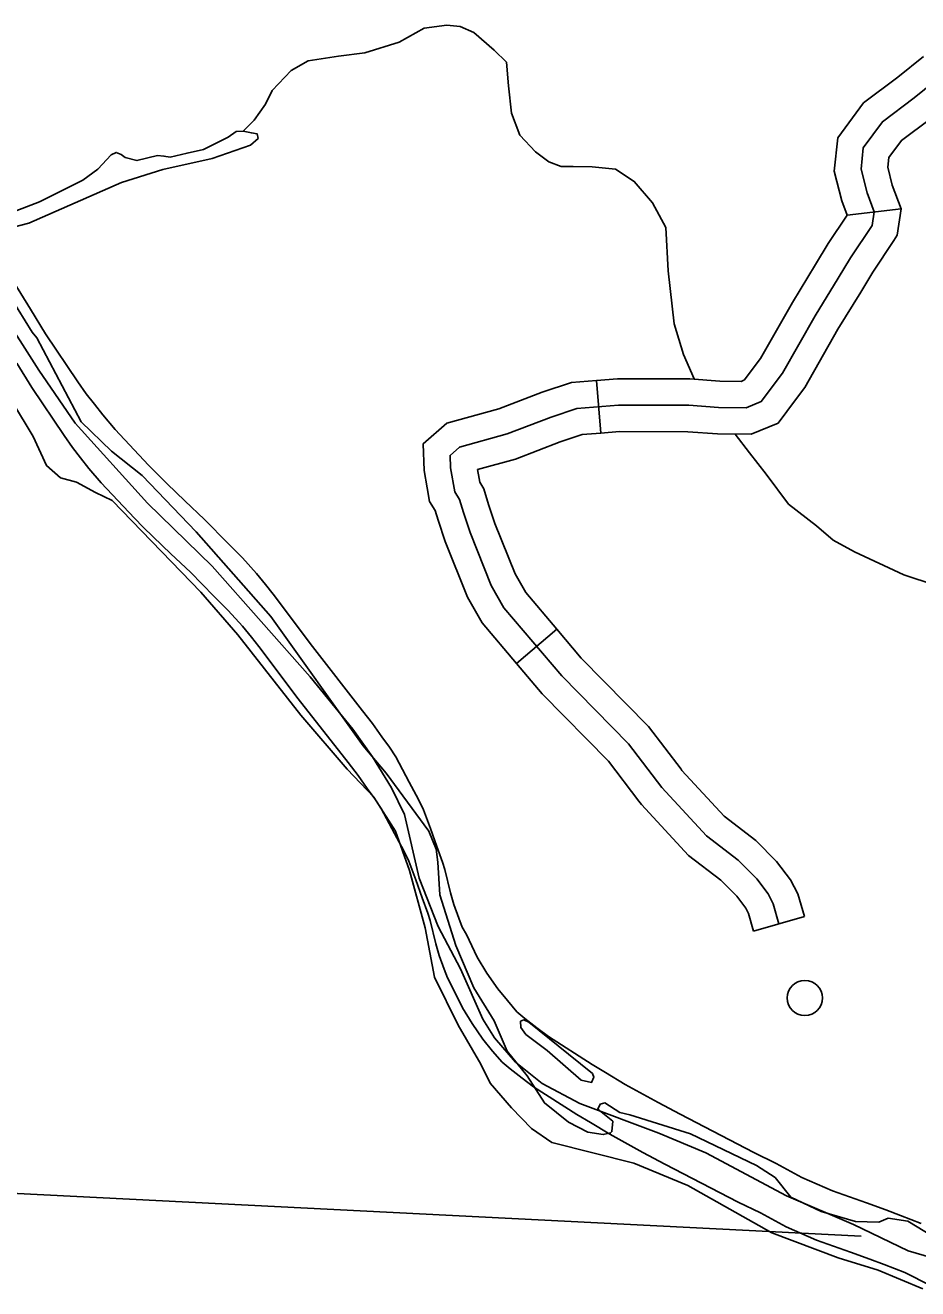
# Model space of a CAD drawing. Extents: x 653372 to 905732, y 627442 to 787275.
# Drawn here: x 830430 to 832954, y 704806 to 708378 of the extents above; entities that cross this region are included whole.
import ezdxf

# ---------------------------------------------------------------- set-up
doc = ezdxf.new("R2010")
doc.units = 0
for name, color, linetype in [('Level 2', 7, 'Continuous'), ('Level 35', 7, 'Continuous'), ('Level 4', 7, 'Continuous'), ('Level 45', 7, 'Continuous'), ('Level 56', 7, 'Continuous')]:
    doc.layers.add(name, color=color, linetype=linetype)

msp = doc.modelspace()

# ---------------------------------------------------------------- linework, layer by layer
at = {"layer": 'Level 2'}
for points in [[(830397.9, 707652.3), (830444.8, 707575.5), (830487.5, 707506.4), (830578.6, 707369.9), (830602.3, 707336.5), (830625.5, 707307.1), (830649.2, 707276.5), (830684.2, 707235.9), (830778.1, 707134.9), (830802.6, 707110.1), (830831.6, 707082.2), (830881.7, 707033.6), (830937, 706981.4), (831003.8, 706913.4), (831044.4, 706872.6), (831084.4, 706827.8), (831109.8, 706797.1), (831130.8, 706770.1), (831242.4, 706621.6), (831383.9, 706440.1), (831412.4, 706404), (831438.2, 706366.5), (831459.7, 706337.1), (831477.8, 706309.6), (831515.8, 706238.4), (831541.9, 706189.4), (831556.5, 706159.7), (831576.2, 706107.5), (831594.1, 706056.4), (831610, 706012.3), (831616.3, 705991.4), (831632.7, 705925.5), (831642, 705891.9), (831655.7, 705853.6), (831665.9, 705828.6), (831677.3, 705807), (831708.1, 705743.5), (831735.4, 705698.5), (831766.2, 705654), (831793.3, 705620.4), (831820.5, 705589.2), (831842.8, 705569.6), (831877, 705543.3), (831909.7, 705519.1), (832032.8, 705439.9), (832071.2, 705416.9), (832126, 705383.6), (832220.1, 705332.1), (832282.2, 705299.2), (832490.6, 705190.8), (832553.3, 705160.2), (832626.2, 705120.7), (832712.8, 705082.5), (832809.3, 705048.6), (832863.8, 705028.6), (832905.2, 705013), (832963.6, 704990)], [(830406.3, 707422.7), (830448.9, 707354), (830539.8, 707218.2), (830563.4, 707185), (830586.5, 707155.7), (830610.2, 707125.3), (830645.1, 707084.9), (830738.7, 706984.4), (830763.1, 706959.7), (830792, 706932), (830842, 706883.7), (830897.1, 706831.8), (830963.7, 706764.2), (831004.2, 706723.6), (831044, 706679), (831069.4, 706648.5), (831090.4, 706621.7), (831201.6, 706473.9), (831342.8, 706293.4), (831371.2, 706257.5), (831397, 706220.2), (831418.4, 706191), (831436.5, 706163.6), (831474.4, 706092.8), (831500.4, 706044), (831515, 706014.4), (831534.6, 705962.4), (831552.6, 705911.6), (831568.4, 705867.7), (831574.7, 705847), (831591.1, 705781.3), (831600.4, 705747.9), (831614.2, 705709.8), (831624.3, 705684.9), (831635.7, 705663.4), (831666.4, 705600.2), (831693.7, 705555.5), (831724.4, 705511.1), (831751.4, 705477.8), (831778.5, 705446.7), (831800.8, 705427.2), (831834.9, 705401.1), (831867.5, 705377), (831990.1, 705298.3), (832028.3, 705275.5), (832083, 705242.4), (832176.7, 705191.2), (832238.6, 705158.5), (832446.2, 705050.8), (832508.8, 705020.4), (832581.3, 704981.2), (832667.6, 704943.3), (832763.7, 704909.6), (832818, 704889.8), (832859.3, 704874.3), (832917.4, 704851.5), (832989.5, 704814.6)]]:
    msp.add_lwpolyline(points, dxfattribs=at)
at = {"layer": 'Level 35'}
for points in [[(831046.4, 708079.2), (831077.5, 708110.2), (831109.5, 708155.3), (831128.1, 708194.2), (831182.2, 708250.3), (831230.3, 708278.3), (831315.8, 708290.7), (831390.2, 708300.2), (831487.4, 708330.6), (831558.2, 708370.1), (831622.4, 708378.5), (831660.3, 708374.9), (831698.6, 708358.4), (831756, 708308.1), (831790.8, 708273.8), (831796.5, 708207.1), (831804.6, 708130.1), (831828.4, 708068), (831873, 708020.6), (831910.5, 707992.8), (831945.6, 707978.9), (831979.3, 707979.2), (832033, 707978.6), (832099.3, 707971.6), (832152, 707936.8), (832204, 707876.4), (832241.8, 707806.3), (832247.8, 707684.5), (832264.9, 707533.8), (832291, 707447.2), (832322, 707378.4)], [(830439.8, 707818.8), (830702.4, 707934.1), (830818.6, 707970.4), (830958.8, 708002), (831067.3, 708039.8), (831088.3, 708058.4), (831086.1, 708071.3), (831069.6, 708074.3), (831046.4, 708079.2), (831026.2, 708078.1), (831004, 708062.1), (830933.9, 708027), (830887.7, 708017), (830840, 708005.6), (830822.2, 708008.7), (830804.4, 708010.5), (830745.7, 707995.9), (830712.7, 708004.5), (830701.2, 708013.5), (830686.9, 708018.8), (830673, 708011.7), (830635.7, 707971.6), (830592.6, 707940.9), (830470.7, 707879.4)], [(830270.5, 707803.2), (830470.7, 707879.4)], [(830439.8, 707818.8), (830305.8, 707784.3)], [(830259.2, 707730.1), (830468.7, 707403), (830571.4, 707253.5)], [(830390.6, 707607.1), (830449.2, 707510.7), (830463.2, 707494.3), (830588.4, 707257.4), (830674.2, 707173.8), (830760.6, 707105.8), (830913.7, 706945.8), (831124, 706706.5), (831385.2, 706341.1), (831450.7, 706263.8), (831571.3, 706099.3), (831591.9, 706048.5), (831596.9, 706011.6), (831602.8, 705919.3), (831647.6, 705776.3), (831698.6, 705656.3), (831755.7, 705562.9), (831792.6, 705477.5), (831849.4, 705408), (831898.4, 705331.1), (831965.9, 705276.7), (832021.3, 705248.2), (832064.6, 705241.9), (832085.2, 705246.4), (832089.2, 705250.1), (832091.3, 705279.5), (832048.8, 705314), (832055.6, 705327.9), (832068.5, 705331.4), (832111.1, 705303.9), (832140, 705297.5), (832311.5, 705243.7), (832498, 705154.7), (832550.7, 705119.9), (832595.2, 705064.8), (832681, 705024), (832777.4, 704995.6), (832843.8, 704993.7), (832869.8, 705005.7), (832925.8, 704996.4), (833060.7, 704915.3)], [(830452, 707215.7), (830394, 707313)], [(830571.4, 707253.5), (830775.9, 707026.8), (830958.8, 706848.9), (831235.8, 706535.8), (831356.5, 706387.8), (831412.3, 706310), (831465.7, 706222.1), (831502.5, 706146.8), (831544.2, 705967.1), (831597.2, 705830.2), (831660.7, 705710), (831723.5, 705567.7), (831757, 705515.6), (831816, 705446.7), (831891.3, 705386.3), (831997.8, 705329.9), (832221.5, 705246.1), (832355, 705189.9), (832582.7, 705068.8), (832772.5, 704987.9), (832926.4, 704913.2), (833069.4, 704871.8)], [(832968.4, 704805.8), (832842, 704858.1), (832729, 704893.5), (832541.1, 704964), (832303.2, 705097.6), (832151.1, 705160.9), (831919.4, 705219.2), (831861.8, 705259.2), (831804.6, 705317.2), (831745, 705386.8), (831718.6, 705440.6), (831654.5, 705551.4), (831587.6, 705686.9), (831560.9, 705825.9), (831516.9, 705988.4), (831476.6, 706099.7), (831415.5, 706196.1), (831340.1, 706275.2), (831209.7, 706427.6), (831031.1, 706654.7), (830926.6, 706775.6), (830675.7, 707034.4), (830628.9, 707057.2), (830574.9, 707086.2), (830529.6, 707099), (830489.9, 707133.2), (830452, 707215.7)], [(832437.1, 707222.4), (832478.2, 707169.3), (832525.3, 707109.1), (832588.7, 707024.6), (832667.9, 706962.7), (832714.6, 706922.2), (832774.5, 706889.5), (832914.1, 706824.4), (833088.8, 706767), (833125.7, 706764.4), (833173.5, 706756.1)], [(831965.9, 705469.3), (831854.4, 705559.8), (831839.6, 705566.3), (831830.5, 705562.5)], [(831830.5, 705562.5), (831831, 705544.5), (831845.4, 705525), (831906.1, 705479.1), (832001.7, 705396), (832031.6, 705389.1), (832038, 705403.9), (832034.3, 705414.1), (831965.9, 705469.3)]]:
    msp.add_lwpolyline(points, dxfattribs=at)
at = {"layer": 'Level 4'}
msp.add_lwpolyline([(832793.5, 704954.2), (830314, 705079.8), (830027.2, 705094.3), (827819.1, 705189.6)], dxfattribs=at)
at = {"layer": 'Level 45'}
for p, q in [((832907.2, 707859.4), (832754.4, 707841.5)), ((832057.2, 707225.5), (832045.3, 707374.3)), ((831933.4, 706670.5), (831819.4, 706573.9)), ((832633.2, 705858.2), (832489.6, 705817))]:
    msp.add_line(p, q, dxfattribs=at)
for points in [[(832561.4, 705837.6), (832545.1, 705894.4), (832531, 705922), (832498.3, 705964.8), (832446.3, 706017.5), (832356.2, 706086.7), (832229.7, 706223.4), (832136.1, 706346.4), (831947.2, 706538.7), (831783.8, 706731.5), (831747.7, 706794.4), (831687.7, 706944.4), (831668.9, 707001.2), (831658.4, 707037.2), (831644.6, 707059.3), (831632.5, 707127.5), (831631.3, 707162.1), (831658.4, 707185.6), (831792.9, 707222.9), (831917.1, 707270.5), (831989.4, 707295), (832107.3, 707304.4), (832306.9, 707303.8), (832390.6, 707297.6), (832468.6, 707296.7), (832511.3, 707314.7), (832571.6, 707395.2), (832663.8, 707557), (832728.7, 707663), (832763.6, 707720.9), (832824.6, 707812.1), (832830.5, 707851.3), (832810.6, 707904.3), (832793.4, 707971.6), (832799.9, 708032.2), (832854, 708105.9), (832943.7, 708173.2), (833109.3, 708307)], [(832754.4, 707841.5), (832739.2, 707881.9), (832717.7, 707966.2), (832727.8, 708060.2), (832800.4, 708159), (832897.8, 708232.1), (832970.2, 708290.6)], [(832886, 707769.7), (832896, 707784.5), (832907.2, 707859.4), (832881.9, 707926.8), (832869.1, 707977), (832872, 708004.2), (832907.7, 708052.8), (832989.6, 708114.3), (833064.1, 708174.5)], [(832488.4, 707408.7), (832509, 707436.3), (832599.5, 707595), (832664.8, 707701.7), (832700.5, 707761), (832754.4, 707841.5)], [(832608, 707319.3), (832634.2, 707354.2), (832728.1, 707519), (832792.5, 707624.2), (832826.6, 707680.8), (832886, 707769.7)], [(832045.3, 707374.3), (832104.5, 707379.1), (832309.7, 707378.4), (832393.8, 707372.3), (832454, 707371.5), (832463.7, 707375.6), (832488.4, 707408.7)], [(831566.7, 707070.8), (831558, 707119.7), (831555.4, 707195.2), (831622.3, 707253.1), (831769.5, 707293.9), (831891.7, 707340.8), (831974.3, 707368.7), (832045.3, 707374.3)], [(832057.2, 707225.5), (832110.2, 707229.7), (832304, 707229.1), (832387.4, 707223), (832483.2, 707221.8), (832559, 707253.7), (832608, 707319.3)], [(831713.7, 707097), (831709.2, 707122.2), (831816.3, 707151.9), (831942.4, 707200.3), (832004.5, 707221.3), (832057.2, 707225.5)], [(831819.4, 706573.9), (831722.4, 706688.4), (831680.3, 706761.8), (831617.5, 706918.8), (831597.5, 706979), (831589.6, 707006.4), (831573.6, 707032), (831566.7, 707070.8)], [(831933.4, 706670.5), (831845.1, 706774.6), (831815.1, 706827), (831757.9, 706970), (831740.2, 707023.4), (831727.2, 707068), (831715.6, 707086.6), (831713.7, 707097)], [(832284.4, 706274.9), (832192.6, 706395.4), (832002.4, 706589.1), (831933.4, 706670.5)], [(832165.5, 706184.4), (832079.5, 706297.4), (831892, 706488.3), (831819.4, 706573.9)], [(832633.2, 705858.2), (832614.9, 705922), (832594.4, 705962), (832554.8, 706013.9), (832495.9, 706073.6), (832406.7, 706142.1), (832287, 706271.5), (832284.4, 706274.9)], [(832489.6, 705817), (832475.3, 705866.8), (832467.6, 705882), (832441.8, 705915.8), (832396.8, 705961.4), (832305.7, 706031.3), (832172.5, 706175.3), (832165.5, 706184.4)]]:
    msp.add_lwpolyline(points, dxfattribs=at)
at = {"layer": 'Level 56'}
msp.add_circle((832634.5, 705628), 49.8, dxfattribs=at)

doc.saveas('drawing.dxf')
